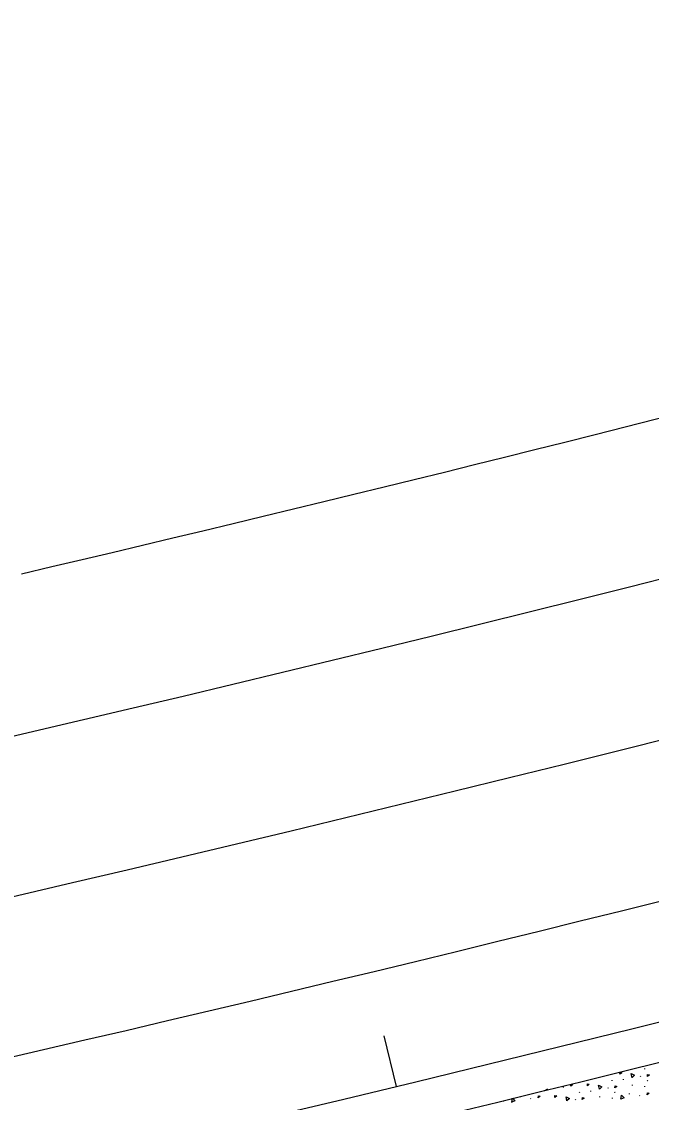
# Model space of a CAD drawing. Extents: x 2338610 to 2351914, y 366540 to 376484.
# Drawn here: x 2348180.7 to 2348229.2, y 367554 to 367637.1 of the extents above; entities that cross this region are included whole.
import ezdxf

# ---------------------------------------------------------------- set-up
doc = ezdxf.new("R2010")
doc.units = 0
for name, color, linetype in [('RD_HC_Cl', 7, 'Continuous'), ('RD_PD_ConcMed', 7, 'Continuous'), ('RD_PD_Final_LnLine', 7, 'Continuous'), ('RD_PD_Final_TrvlWay', 7, 'Continuous'), ('TR SN UNASSIGNED 7', 7, 'Continuous')]:
    doc.layers.add(name, color=color, linetype=linetype)

msp = doc.modelspace()

# ---------------------------------------------------------------- linework, layer by layer
at = {"layer": 'RD_HC_Cl'}
msp.add_arc((2347533.93, 370355.677), 2880.79, 281.440729, 295.940729, dxfattribs=at)
at = {"layer": 'RD_PD_ConcMed'}
for p, q in [((2348228.663, 367556.56), (2348228.668, 367556.614)), ((2348226.159, 367555.669), (2348226.163, 367555.723)), ((2348227.03, 367555.737), (2348227.034, 367555.791)), ((2348228.32, 367556.048), (2348228.342, 367556.003)), ((2348228.846, 367555.7), (2348228.878, 367555.676)), ((2348228.871, 367555.695), (2348228.903, 367555.671)), ((2348220.944, 367554.909), (2348220.952, 367554.964)), ((2348222.373, 367555.199), (2348222.405, 367555.175)), ((2348223.654, 367554.777), (2348223.658, 367554.832)), ((2348224.525, 367554.846), (2348224.529, 367554.9)), ((2348225.815, 367555.157), (2348225.837, 367555.112)), ((2348226.341, 367554.809), (2348226.373, 367554.785)), ((2348226.366, 367554.804), (2348226.398, 367554.78)), ((2348227.722, 367555.3), (2348227.726, 367555.354)), ((2348228.675, 367555.202), (2348228.679, 367555.257)), ((2348217.787, 367554.08), (2348217.791, 367554.134)), ((2348219.095, 367554.41), (2348219.099, 367554.464)), ((2348219.868, 367554.308), (2348219.9, 367554.284)), ((2348223.31, 367554.265), (2348223.332, 367554.22)), ((2348225.217, 367554.408), (2348225.221, 367554.463)), ((2348226.17, 367554.311), (2348226.175, 367554.366)), ((2348227.479, 367554.641), (2348227.483, 367554.696)), ((2348228.251, 367554.539), (2348228.283, 367554.515))]:
    msp.add_line(p, q, dxfattribs=at)
for points in [[(2348226.754, 367556.184), (2348226.77, 367556.337), (2348226.903, 367556.296), (2348226.754, 367556.184)], [(2348227.685, 367555.909), (2348227.62, 367556.223), (2348227.876, 367556.096), (2348227.69, 367555.913)], [(2348228.869, 367556.015), (2348228.886, 367556.168), (2348229.018, 367556.126), (2348228.869, 367556.015)], [(2348221.187, 367555.02), (2348221.188, 367555.019), (2348220.95, 367554.911)], [(2348222.97, 367555.258), (2348222.986, 367555.412), (2348223.119, 367555.37), (2348222.97, 367555.258)], [(2348224.249, 367555.293), (2348224.266, 367555.446), (2348224.398, 367555.404), (2348224.249, 367555.293)], [(2348225.18, 367555.018), (2348225.116, 367555.332), (2348225.372, 367555.205), (2348225.185, 367555.021)], [(2348226.365, 367555.123), (2348226.381, 367555.276), (2348226.513, 367555.235), (2348226.365, 367555.123)], [(2348228.849, 367554.599), (2348228.865, 367554.752), (2348228.998, 367554.71), (2348228.849, 367554.599)], [(2348218.44, 367554.017), (2348218.486, 367554.334), (2348218.683, 367554.128), (2348218.445, 367554.019)], [(2348220.465, 367554.367), (2348220.482, 367554.52), (2348220.614, 367554.479), (2348220.465, 367554.367)], [(2348221.745, 367554.401), (2348221.761, 367554.554), (2348221.893, 367554.513), (2348221.745, 367554.401)], [(2348222.676, 367554.127), (2348222.611, 367554.44), (2348222.867, 367554.314), (2348222.68, 367554.13)], [(2348223.86, 367554.232), (2348223.876, 367554.385), (2348224.009, 367554.344), (2348223.86, 367554.232)], [(2348226.823, 367554.249), (2348226.869, 367554.566), (2348227.067, 367554.359), (2348226.828, 367554.251)]]:
    msp.add_lwpolyline(points, dxfattribs=at)
at = {"layer": 'RD_PD_Final_LnLine'}
for radius, end in [(2859.79, 291.465397), (2847.79, 290.498626), (2887.79, 291.594881), (2899.79, 291.348467), (2871.79, 288.717673), (2883.79, 288.734281), (2911.79, 288.974322)]:
    msp.add_arc((2347533.93, 370355.677), radius, 280.380274, end, dxfattribs=at)
at = {"layer": 'RD_PD_Final_TrvlWay'}
msp.add_arc((2347533.93, 370355.677), 2835.79, 283.184746, 289.359215, dxfattribs=at)
at = {"layer": 'TR SN UNASSIGNED 7'}
msp.add_line((2348209.575, 367555.239), (2348208.637, 367559.127), dxfattribs=at)

doc.saveas('drawing.dxf')
